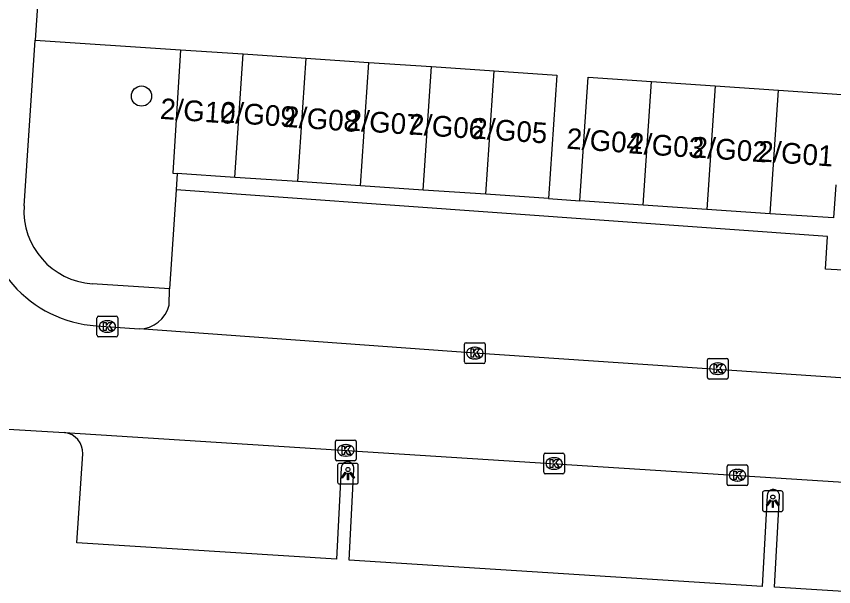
# Model space of a CAD drawing. Extents: x 161848 to 162726, y 385382 to 386521.
# Drawn here: x 161958.48 to 161997.99, y 385867.76 to 385895.31 of the extents above; entities that cross this region are included whole.
import ezdxf

# ---------------------------------------------------------------- set-up
doc = ezdxf.new("R2010")
doc.units = 0
for name, color, linetype in [('IMGEO_Boom', 7, 'Continuous'), ('IMGEO_Groenvoorziening', 7, 'Continuous'), ('IMGEO_Kolk', 7, 'Continuous'), ('IMGEO_Lichtpunt', 7, 'Continuous'), ('IMGEO_Pand', 7, 'Continuous'), ('IMGEO_Pand_nummerreeks', 7, 'Continuous'), ('IMGEO_Parkeervlak_open', 7, 'Continuous'), ('IMGEO_Rijbaan_lokaal_open', 7, 'Continuous'), ('IMGEO_Voetpad_open', 7, 'Continuous')]:
    doc.layers.add(name, color=color, linetype=linetype)

msp = doc.modelspace()

# ---------------------------------------------------------------- linework, layer by layer
at = {"layer": 'IMGEO_Boom'}
msp.add_circle((161964.525, 385891.457), 0.489, dxfattribs=at)
at = {"layer": 'IMGEO_Groenvoorziening'}
msp.add_lwpolyline([(161959.389, 385894.166), (161966.417, 385893.698)], dxfattribs=at)
at = {"layer": 'IMGEO_Kolk'}
for p, q in [((161962.375, 385879.898), (161962.375, 385880.75)), ((161962.45, 385880.824), (161963.302, 385880.824)), ((161962.863, 385880.604), (161962.888, 385880.604)), ((161963.376, 385880.75), (161963.376, 385879.898)), ((161962.886, 385880.044), (161962.861, 385880.044)), ((161963.302, 385879.824), (161962.45, 385879.824)), ((161980.142, 385878.613), (161980.142, 385879.465)), ((161980.217, 385879.539), (161981.069, 385879.539)), ((161980.63, 385879.319), (161980.655, 385879.319)), ((161981.143, 385879.465), (161981.143, 385878.613)), ((161981.069, 385878.539), (161980.217, 385878.539)), ((161980.653, 385878.759), (161980.628, 385878.759)), ((161991.891, 385877.859), (161991.891, 385878.711)), ((161991.966, 385878.785), (161992.818, 385878.785)), ((161992.379, 385878.565), (161992.404, 385878.565)), ((161992.892, 385878.711), (161992.892, 385877.859)), ((161992.818, 385877.785), (161991.966, 385877.785)), ((161992.402, 385878.005), (161992.377, 385878.005)), ((161973.904, 385873.913), (161973.904, 385874.765)), ((161973.979, 385874.839), (161974.831, 385874.839)), ((161974.392, 385874.619), (161974.417, 385874.619)), ((161974.905, 385874.765), (161974.905, 385873.913)), ((161983.973, 385873.28), (161983.973, 385874.132)), ((161984.048, 385874.206), (161984.9, 385874.206)), ((161984.974, 385874.132), (161984.974, 385873.28)), ((161974.831, 385873.839), (161973.979, 385873.839)), ((161974.415, 385874.059), (161974.39, 385874.059)), ((161984.461, 385873.986), (161984.486, 385873.986)), ((161984.484, 385873.426), (161984.459, 385873.426)), ((161992.841, 385872.713), (161992.841, 385873.565)), ((161992.916, 385873.639), (161993.768, 385873.639)), ((161993.329, 385873.419), (161993.354, 385873.419)), ((161993.842, 385873.565), (161993.842, 385872.713)), ((161984.9, 385873.206), (161984.048, 385873.206)), ((161993.768, 385872.639), (161992.916, 385872.639)), ((161993.352, 385872.859), (161993.327, 385872.859))]:
    msp.add_line(p, q, dxfattribs=at)
for points in [[(161962.375, 385879.898), (161962.375, 385880.75)], [(161962.45, 385880.824), (161963.302, 385880.824)], [(161962.696, 385880.524), (161962.819, 385880.524), (161962.819, 385880.373), (161962.949, 385880.524), (161963.113, 385880.524), (161962.967, 385880.373), (161963.12, 385880.124), (161962.968, 385880.124), (161962.883, 385880.288), (161962.819, 385880.221), (161962.819, 385880.124), (161962.696, 385880.124), (161962.696, 385880.524)], [(161963.376, 385880.75), (161963.376, 385879.898)], [(161963.302, 385879.824), (161962.45, 385879.824)], [(161980.142, 385878.613), (161980.142, 385879.465)], [(161980.217, 385879.539), (161981.069, 385879.539)], [(161981.143, 385879.465), (161981.143, 385878.613)], [(161980.463, 385879.239), (161980.586, 385879.239), (161980.586, 385879.088), (161980.716, 385879.239), (161980.88, 385879.239), (161980.734, 385879.088), (161980.887, 385878.839), (161980.735, 385878.839), (161980.65, 385879.003), (161980.586, 385878.936), (161980.586, 385878.839), (161980.463, 385878.839), (161980.463, 385879.239)], [(161981.069, 385878.539), (161980.217, 385878.539)], [(161991.891, 385877.859), (161991.891, 385878.711)], [(161991.966, 385878.785), (161992.818, 385878.785)], [(161992.212, 385878.485), (161992.335, 385878.485), (161992.335, 385878.334), (161992.465, 385878.485), (161992.629, 385878.485), (161992.483, 385878.334), (161992.636, 385878.085), (161992.484, 385878.085), (161992.399, 385878.249), (161992.335, 385878.182), (161992.335, 385878.085), (161992.212, 385878.085), (161992.212, 385878.485)], [(161992.892, 385878.711), (161992.892, 385877.859)], [(161992.818, 385877.785), (161991.966, 385877.785)], [(161973.904, 385873.913), (161973.904, 385874.765)], [(161973.979, 385874.839), (161974.831, 385874.839)], [(161974.225, 385874.539), (161974.348, 385874.539), (161974.348, 385874.388), (161974.478, 385874.539), (161974.642, 385874.539), (161974.496, 385874.388), (161974.649, 385874.139), (161974.497, 385874.139), (161974.412, 385874.303), (161974.348, 385874.236), (161974.348, 385874.139), (161974.225, 385874.139), (161974.225, 385874.539)], [(161974.905, 385874.765), (161974.905, 385873.913)], [(161983.973, 385873.28), (161983.973, 385874.132)], [(161984.048, 385874.206), (161984.9, 385874.206)], [(161984.974, 385874.132), (161984.974, 385873.28)], [(161974.831, 385873.839), (161973.979, 385873.839)], [(161984.294, 385873.906), (161984.417, 385873.906), (161984.417, 385873.755), (161984.547, 385873.906), (161984.711, 385873.906), (161984.565, 385873.755), (161984.718, 385873.506), (161984.566, 385873.506), (161984.481, 385873.67), (161984.417, 385873.603), (161984.417, 385873.506), (161984.294, 385873.506), (161984.294, 385873.906)], [(161992.841, 385872.713), (161992.841, 385873.565)], [(161992.916, 385873.639), (161993.768, 385873.639)], [(161993.162, 385873.339), (161993.285, 385873.339), (161993.285, 385873.188), (161993.415, 385873.339), (161993.579, 385873.339), (161993.433, 385873.188), (161993.586, 385872.939), (161993.434, 385872.939), (161993.349, 385873.103), (161993.285, 385873.036), (161993.285, 385872.939), (161993.162, 385872.939), (161993.162, 385873.339)], [(161993.842, 385873.565), (161993.842, 385872.713)], [(161984.9, 385873.206), (161984.048, 385873.206)], [(161993.768, 385872.639), (161992.916, 385872.639)]]:
    msp.add_lwpolyline(points, dxfattribs=at)
for centre, start, end in [((161962.452, 385880.748), 91.552, 178.448), ((161962.452, 385880.748), 91.552, 178.448), ((161963.3, 385880.748), 1.552, 88.448), ((161963.3, 385880.748), 1.552, 88.448), ((161962.452, 385879.9), 181.552, 268.448), ((161962.452, 385879.9), 181.552, 268.448), ((161963.3, 385879.9), 271.552, 358.448), ((161963.3, 385879.9), 271.552, 358.448), ((161980.219, 385879.463), 91.552, 178.448), ((161980.219, 385879.463), 91.552, 178.448), ((161981.067, 385879.463), 1.552, 88.448), ((161981.067, 385879.463), 1.552, 88.448), ((161980.219, 385878.615), 181.552, 268.448), ((161980.219, 385878.615), 181.552, 268.448), ((161981.067, 385878.615), 271.552, 358.448), ((161981.067, 385878.615), 271.552, 358.448), ((161991.968, 385878.709), 91.552, 178.448), ((161991.968, 385878.709), 91.552, 178.448), ((161992.816, 385878.709), 1.552, 88.448), ((161992.816, 385878.709), 1.552, 88.448), ((161991.968, 385877.861), 181.552, 268.448), ((161991.968, 385877.861), 181.552, 268.448), ((161992.816, 385877.861), 271.552, 358.448), ((161992.816, 385877.861), 271.552, 358.448), ((161973.981, 385874.763), 91.552, 178.448), ((161973.981, 385874.763), 91.552, 178.448), ((161974.829, 385874.763), 1.552, 88.448), ((161974.829, 385874.763), 1.552, 88.448), ((161984.05, 385874.13), 91.552, 178.448), ((161984.05, 385874.13), 91.552, 178.448), ((161984.898, 385874.13), 1.552, 88.448), ((161984.898, 385874.13), 1.552, 88.448), ((161973.981, 385873.915), 181.552, 268.448), ((161973.981, 385873.915), 181.552, 268.448), ((161974.829, 385873.915), 271.552, 358.448), ((161974.829, 385873.915), 271.552, 358.448), ((161992.918, 385873.563), 91.552, 178.448), ((161992.918, 385873.563), 91.552, 178.448), ((161993.766, 385873.563), 1.552, 88.448), ((161993.766, 385873.563), 1.552, 88.448), ((161984.05, 385873.282), 181.552, 268.448), ((161984.05, 385873.282), 181.552, 268.448), ((161984.898, 385873.282), 271.552, 358.448), ((161984.898, 385873.282), 271.552, 358.448), ((161992.918, 385872.715), 181.552, 268.448), ((161992.918, 385872.715), 181.552, 268.448), ((161993.766, 385872.715), 271.552, 358.448), ((161993.766, 385872.715), 271.552, 358.448)]:
    msp.add_arc(centre, 0.0765, start, end, dxfattribs=at)
for centre, major_axis, ratio, start_param, end_param in [((161962.862, 385880.324), (-0.387, 0.002), 0.722429, 4.712389, 7.853982), ((161962.887, 385880.324), (-0.39, 0.002), 0.717154, 1.570796, 4.712389), ((161980.629, 385879.039), (-0.387, 0.002), 0.722429, 4.712389, 7.853982), ((161980.654, 385879.039), (-0.39, 0.002), 0.717154, 1.570796, 4.712389), ((161992.378, 385878.285), (-0.387, 0.002), 0.722429, 4.712389, 7.853982), ((161992.403, 385878.285), (-0.39, 0.002), 0.717154, 1.570796, 4.712389), ((161974.391, 385874.339), (-0.387, 0.002), 0.722429, 4.712389, 7.853982), ((161974.416, 385874.339), (-0.39, 0.002), 0.717154, 1.570796, 4.712389), ((161984.46, 385873.706), (-0.387, 0.002), 0.722429, 4.712389, 7.853982), ((161984.485, 385873.706), (-0.39, 0.002), 0.717154, 1.570796, 4.712389), ((161993.328, 385873.139), (-0.387, 0.002), 0.722429, 4.712389, 7.853982), ((161993.353, 385873.139), (-0.39, 0.002), 0.717154, 1.570796, 4.712389)]:
    msp.add_ellipse(centre, major_axis=major_axis, ratio=ratio, start_param=start_param, end_param=end_param, dxfattribs=at)
at = {"layer": 'IMGEO_Lichtpunt'}
for p, q in [((161974.008, 385873.618), (161974.008, 385872.811)), ((161974.008, 385873.618), (161974.008, 385872.811)), ((161974.91, 385873.713), (161974.102, 385873.713)), ((161974.91, 385873.713), (161974.102, 385873.713)), ((161975.004, 385872.811), (161975.004, 385873.618)), ((161975.004, 385872.811), (161975.004, 385873.618)), ((161974.102, 385872.717), (161974.91, 385872.717)), ((161974.102, 385872.717), (161974.91, 385872.717)), ((161994.553, 385872.286), (161994.553, 385871.479)), ((161994.553, 385872.286), (161994.553, 385871.479)), ((161995.455, 385872.381), (161994.647, 385872.381)), ((161995.455, 385872.381), (161994.647, 385872.381)), ((161995.549, 385871.479), (161995.549, 385872.286)), ((161995.549, 385871.479), (161995.549, 385872.286)), ((161994.647, 385871.385), (161995.455, 385871.385)), ((161994.647, 385871.385), (161995.455, 385871.385))]:
    msp.add_line(p, q, dxfattribs=at)
for points in [[(161974.382, 385873.282), (161974.421, 385873.254), (161974.233, 385872.992), (161974.195, 385873.019), (161974.382, 385873.282)], [(161974.484, 385873.234), (161974.531, 385873.234), (161974.531, 385872.912), (161974.484, 385872.912), (161974.484, 385873.234)], [(161974.594, 385873.254), (161974.632, 385873.281), (161974.819, 385873.019), (161974.78, 385872.991), (161974.594, 385873.254)], [(161994.927, 385871.95), (161994.966, 385871.922), (161994.778, 385871.66), (161994.74, 385871.687), (161994.927, 385871.95)], [(161995.029, 385871.902), (161995.076, 385871.902), (161995.076, 385871.58), (161995.029, 385871.58), (161995.029, 385871.902)], [(161995.139, 385871.922), (161995.177, 385871.949), (161995.364, 385871.687), (161995.325, 385871.659), (161995.139, 385871.922)]]:
    msp.add_lwpolyline(points, dxfattribs=at)
for centre in [(161974.507, 385873.416), (161995.052, 385872.084)]:
    msp.add_circle(centre, 0.0994, dxfattribs=at)
for centre, start, end in [((161974.102, 385873.618), 90, 180), ((161974.102, 385873.618), 90, 180), ((161974.91, 385873.618), 0, 90), ((161974.91, 385873.618), 0, 90), ((161974.102, 385872.811), 180, 270), ((161974.102, 385872.811), 180, 270), ((161974.91, 385872.811), 270, 0), ((161974.91, 385872.811), 270, 360), ((161994.647, 385872.286), 90, 180), ((161994.647, 385872.286), 90, 180), ((161995.455, 385872.286), 0, 90), ((161995.455, 385872.286), 0, 90), ((161994.647, 385871.479), 180, 270), ((161994.647, 385871.479), 180, 270), ((161995.455, 385871.479), 270, 0), ((161995.455, 385871.479), 270, 360)]:
    msp.add_arc(centre, 0.0946, start, end, dxfattribs=at)
at = {"layer": 'IMGEO_Pand'}
for points in [[(161966.417, 385893.698), (161966.036, 385887.729), (161966.25, 385887.715)], [(161966.417, 385893.698), (161969.448, 385893.493)], [(161969.045, 385887.527), (161969.448, 385893.493)], [(161969.448, 385893.493), (161972.48, 385893.288)], [(161972.48, 385893.288), (161972.077, 385887.324)], [(161972.48, 385893.288), (161975.512, 385893.084)], [(161975.109, 385887.121), (161975.512, 385893.084)], [(161975.512, 385893.084), (161978.543, 385892.879)], [(161978.14, 385886.917), (161978.543, 385892.879)], [(161978.543, 385892.879), (161981.575, 385892.674)], [(161981.172, 385886.714), (161981.575, 385892.674)], [(161981.575, 385892.674), (161984.606, 385892.469), (161984.206, 385886.51)], [(161985.726, 385886.39), (161986.122, 385892.367), (161989.19, 385892.16)], [(161988.786, 385886.185), (161989.19, 385892.16)], [(161989.19, 385892.16), (161992.258, 385891.952)], [(161992.258, 385891.952), (161991.854, 385885.98)], [(161992.258, 385891.952), (161995.326, 385891.745)], [(161994.922, 385885.775), (161995.326, 385891.745)], [(161995.326, 385891.745), (161998.394, 385891.537)], [(161969.045, 385887.527), (161966.25, 385887.715)], [(161972.077, 385887.324), (161969.045, 385887.527)], [(161975.109, 385887.121), (161972.077, 385887.324)], [(161998.103, 385887.168), (161997.99, 385885.57), (161994.922, 385885.775)], [(161978.14, 385886.917), (161975.109, 385887.121)], [(161981.172, 385886.714), (161978.14, 385886.917)], [(161984.206, 385886.51), (161981.172, 385886.714)], [(161988.786, 385886.185), (161985.726, 385886.39)], [(161991.854, 385885.98), (161988.786, 385886.185)], [(161994.922, 385885.775), (161991.854, 385885.98)]]:
    msp.add_lwpolyline(points, dxfattribs=at)
at = {"layer": 'IMGEO_Parkeervlak_open'}
msp.add_lwpolyline([(161966.198, 385886.924), (161965.883, 385882.139)], dxfattribs=at)
at = {"layer": 'IMGEO_Rijbaan_lokaal_open'}
for points in [[(161962.332, 385880.359), (161964.413, 385880.209)], [(162011.406, 385876.97), (162000, 385877.736), (161980.639, 385879.037), (161964.413, 385880.209)], [(161951.359, 385877.618), (161951.247, 385875.773), (161960.809, 385875.198)], [(161960.809, 385875.198), (162000, 385872.704), (162013.661, 385871.754)]]:
    msp.add_lwpolyline(points, dxfattribs=at)
msp.add_arc((161962.719, 385886.209), 5.863, 176.1985, 266.2137, dxfattribs=at)
at = {"layer": 'IMGEO_Voetpad_open'}
for points in [[(161964.413, 385968.919), (161959.389, 385894.166)], [(161958.85, 385886.153), (161959.389, 385894.166)], [(161966.25, 385887.715), (161966.198, 385886.924)], [(162004.598, 385882.651), (162000.678, 385882.914), (161997.596, 385883.095), (161997.689, 385884.679), (161966.198, 385886.924)], [(161984.206, 385886.51), (161985.726, 385886.39)], [(161965.883, 385882.139), (161962.146, 385882.388)], [(161965.858, 385881.363), (161965.883, 385882.139)], [(161974.176, 385873.49), (161973.96, 385869.088), (161961.399, 385869.867), (161961.689, 385874.174)], [(161994.78, 385872.163), (161994.54, 385867.767), (161974.565, 385869.042), (161974.795, 385873.433)], [(162012.715, 385870.817), (162012.591, 385868.514), (162012.612, 385866.629), (162000, 385867.419), (161995.137, 385867.724), (161995.37, 385872.124)]]:
    msp.add_lwpolyline(points, dxfattribs=at)
for centre, radius, start, end in [((161962.382, 385885.92), 3.54, 176.2254, 266.1745), ((161964.409, 385881.695), 1.486, 270.1379, 347.085), ((161960.694, 385874.209), 0.996, 357.9892, 83.3607), ((161974.486, 385873.472), 0.311, 352.7384, 176.7392), ((161995.076, 385872.154), 0.296, 354.2171, 178.2192)]:
    msp.add_arc(centre, radius, start, end, dxfattribs=at)

# ---------------------------------------------------------------- texts
at = {"layer": 'IMGEO_Pand_nummerreeks'}
for s, p in [('2/G10', (161965.404, 385890.36)), ('2/G09', (161968.313, 385890.197)), ('2/G08', (161971.373, 385889.975)), ('2/G07', (161974.395, 385889.809)), ('2/G06', (161977.421, 385889.614)), ('2/G05', (161980.475, 385889.42)), ('2/G04', (161985.055, 385888.92)), ('2/G03', (161988.053, 385888.698)), ('2/G02', (161991.128, 385888.504)), ('2/G01', (161994.307, 385888.308))]:
    msp.add_text(s, height=1, rotation=355.9392, dxfattribs=at).set_placement(p)

doc.saveas('drawing.dxf')
